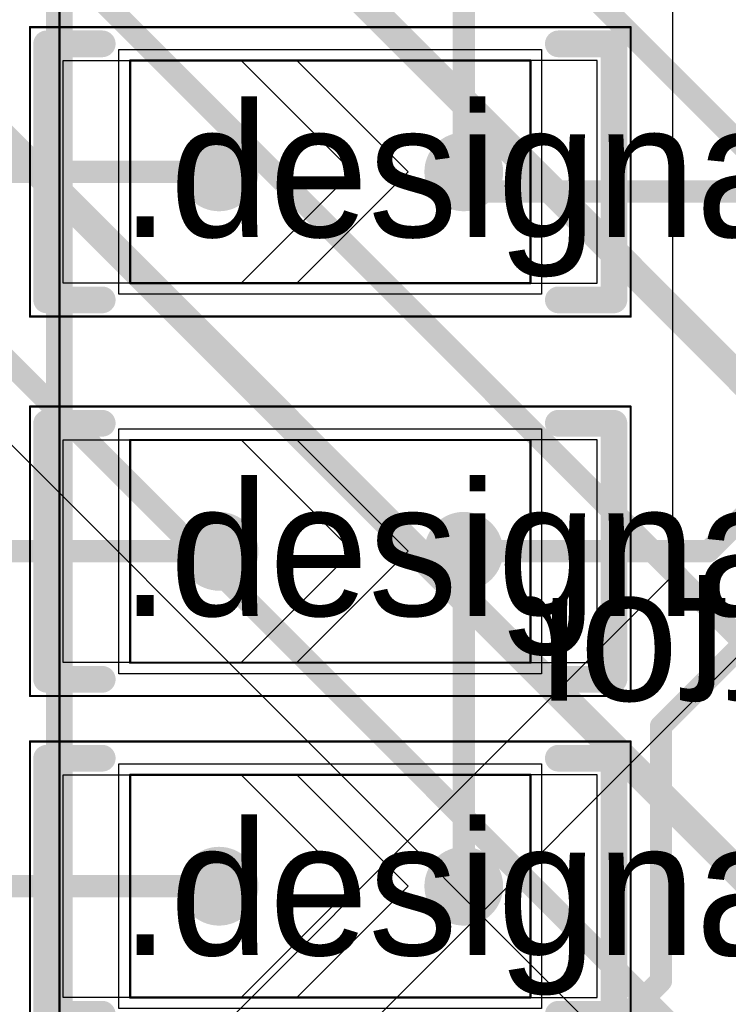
# Model space of a CAD drawing. Header units: millimetres. Extents: x 138 to 555, y 26 to 334.
# Tile 297 of 656: x 216.64 to 219.83, y 230.11 to 234.53. Entities that reach past the tile are written whole.
import ezdxf

# ---------------------------------------------------------------- set-up
doc = ezdxf.new("R2010")
doc.units = ezdxf.units.MM
for name, color, linetype in [('BottomLayer', 5, 'Continuous'), ('Mechanical20', 56, 'Continuous'), ('Mechanical27', 56, 'Continuous'), ('Mechanical30', 56, 'Continuous'), ('MidLayer1', 16, 'Continuous'), ('TopLayer', 1, 'Continuous'), ('TopOverlay', 2, 'Continuous'), ('TopPaste', 8, 'Continuous'), ('TopSolder', 216, 'Continuous')]:
    doc.layers.add(name, color=color, linetype=linetype)

# ---------------------------------------------------------------- blocks, each defined once
blk = doc.blocks.new('SOLDER_BRIDGE_R0603_0R_601')
at = {"layer": 'Mechanical20', "const_width": 0.01}
for points in [[(-1.35, 0.65), (-0.2, 0.65)], [(-1.35, -0.65), (-1.35, 0.65)], [(-0.2, 0.65), (1.35, 0.65)], [(1.35, -0.65), (1.35, 0.65)], [(-1.35, -0.65), (1.35, -0.65)]]:
    blk.add_lwpolyline(points, dxfattribs=at)
at = {"layer": 'Mechanical20', "const_width": 0.005}
for points in [[(-1.3525, 0.65, 1), (-1.3475, 0.65, 1)], [(-1.3525, 0.65, 1), (-1.3475, 0.65, 1)], [(-0.2025, 0.65, 1), (-0.1975, 0.65, 1)], [(-0.2025, 0.65, 1), (-0.1975, 0.65, 1)], [(1.3475, 0.65, 1), (1.3525, 0.65, 1)], [(1.3475, 0.65, 1), (1.3525, 0.65, 1)], [(-1.3525, -0.65, 1), (-1.3475, -0.65, 1)], [(-1.3525, -0.65, 1), (-1.3475, -0.65, 1)], [(1.3475, -0.65, 1), (1.3525, -0.65, 1)], [(1.3475, -0.65, 1), (1.3525, -0.65, 1)]]:
    blk.add_lwpolyline(points, format="xyb", close=True, dxfattribs=at)
at = {"layer": 'Mechanical27', "const_width": 0.01}
for points in [[(-0.9, -0.5), (-0.9, 0.5)], [(-0.9, 0.5), (0.9, 0.5)], [(0.9, -0.5), (0.9, 0.5)], [(-0.9, -0.5), (0.9, -0.5)]]:
    blk.add_lwpolyline(points, dxfattribs=at)
at = {"layer": 'Mechanical27', "const_width": 0.005}
for points in [[(-0.9025, 0.5, 1), (-0.8975, 0.5, 1)], [(-0.9025, 0.5, 1), (-0.8975, 0.5, 1)], [(0.8975, 0.5, 1), (0.9025, 0.5, 1)], [(0.8975, 0.5, 1), (0.9025, 0.5, 1)], [(-0.9025, -0.5, 1), (-0.8975, -0.5, 1)], [(-0.9025, -0.5, 1), (-0.8975, -0.5, 1)], [(0.8975, -0.5, 1), (0.9025, -0.5, 1)], [(0.8975, -0.5, 1), (0.9025, -0.5, 1)]]:
    blk.add_lwpolyline(points, format="xyb", close=True, dxfattribs=at)
at = {"layer": 'TopLayer'}
for p, q in [((-1.2, -0.5), (-1.2, 0.5)), ((-1.2, 0.5), (-0.4, 0.5)), ((-0.4, 0.5), (0.1, 0)), ((-0.15, 0.5), (-0.15, 0.5)), ((-0.15, 0.5), (0.35, 0)), ((1.2, 0.5), (-0.15, 0.5)), ((1.2, -0.5), (1.2, 0.5)), ((0.1, 0), (-0.4, -0.5)), ((0.35, 0), (-0.15, -0.5)), ((-1.2, -0.5), (-1.2, -0.5)), ((-0.4, -0.5), (-1.2, -0.5)), ((-0.15, -0.5), (1.2, -0.5))]:
    blk.add_line(p, q, dxfattribs=at)
at = {"layer": 'TopLayer', "const_width": 0.127}
for points in [[(-0.5635, 0, 1), (-0.4365, 0, 1)], [(0.5365, 0, 1), (0.6635, 0, 1)]]:
    blk.add_lwpolyline(points, format="xyb", close=True, dxfattribs=at)
at = {"layer": 'TopOverlay', "const_width": 0.12}
for points in [[(-1.275, 0.575), (-1.025, 0.575)], [(-1.275, 0.175), (-1.275, 0.575)], [(1.025, 0.575), (1.275, 0.575)], [(1.275, -0.575), (1.275, 0.575)], [(-1.275, -0.575), (-1.275, 0.175)], [(-1.275, -0.575), (-1.025, -0.575)], [(1.025, -0.575), (1.275, -0.575)]]:
    blk.add_lwpolyline(points, dxfattribs=at)
at = {"layer": 'TopOverlay', "const_width": 0.06}
for points in [[(-1.305, 0.575, 1), (-1.245, 0.575, 1)], [(-1.305, 0.575, 1), (-1.245, 0.575, 1)], [(-1.055, 0.575, 1), (-0.995, 0.575, 1)], [(0.995, 0.575, 1), (1.055, 0.575, 1)], [(1.245, 0.575, 1), (1.305, 0.575, 1)], [(1.245, 0.575, 1), (1.305, 0.575, 1)], [(-1.305, 0.175, 1), (-1.245, 0.175, 1)], [(-1.305, 0.175, 1), (-1.245, 0.175, 1)], [(-1.305, -0.575, 1), (-1.245, -0.575, 1)], [(-1.305, -0.575, 1), (-1.245, -0.575, 1)], [(-1.055, -0.575, 1), (-0.995, -0.575, 1)], [(0.995, -0.575, 1), (1.055, -0.575, 1)], [(1.245, -0.575, 1), (1.305, -0.575, 1)], [(1.245, -0.575, 1), (1.305, -0.575, 1)]]:
    blk.add_lwpolyline(points, format="xyb", close=True, dxfattribs=at)
at = {"layer": 'TopPaste', "const_width": 0.127}
for points in [[(-0.5635, 0, 1), (-0.4365, 0, 1)], [(0.5365, 0, 1), (0.6635, 0, 1)]]:
    blk.add_lwpolyline(points, format="xyb", close=True, dxfattribs=at)
at = {"layer": 'TopSolder'}
for p, q in [((-0.95, 0.55), (-0.95, 0.55)), ((-0.95, 0.55), (0.95, 0.55)), ((-0.95, -0.55), (-0.95, 0.55)), ((0.95, 0.55), (0.95, -0.55)), ((0.95, -0.55), (-0.95, -0.55))]:
    blk.add_line(p, q, dxfattribs=at)
at = {"layer": 'TopSolder', "const_width": 0.177}
for points in [[(-0.5885, 0, 1), (-0.4115, 0, 1)], [(0.5115, 0, 1), (0.6885, 0, 1)]]:
    blk.add_lwpolyline(points, format="xyb", close=True, dxfattribs=at)
blk = doc.blocks.new('SOLDER_BRIDGE_R0603_0R_602')
at = {"layer": 'Mechanical20', "const_width": 0.01}
for points in [[(-1.35, 0.65), (-0.2, 0.65)], [(-1.35, -0.65), (-1.35, 0.65)], [(-0.2, 0.65), (1.35, 0.65)], [(1.35, -0.65), (1.35, 0.65)], [(-1.35, -0.65), (1.35, -0.65)]]:
    blk.add_lwpolyline(points, dxfattribs=at)
at = {"layer": 'Mechanical20', "const_width": 0.005}
for points in [[(-1.3525, 0.65, 1), (-1.3475, 0.65, 1)], [(-1.3525, 0.65, 1), (-1.3475, 0.65, 1)], [(-0.2025, 0.65, 1), (-0.1975, 0.65, 1)], [(-0.2025, 0.65, 1), (-0.1975, 0.65, 1)], [(1.3475, 0.65, 1), (1.3525, 0.65, 1)], [(1.3475, 0.65, 1), (1.3525, 0.65, 1)], [(-1.3525, -0.65, 1), (-1.3475, -0.65, 1)], [(-1.3525, -0.65, 1), (-1.3475, -0.65, 1)], [(1.3475, -0.65, 1), (1.3525, -0.65, 1)], [(1.3475, -0.65, 1), (1.3525, -0.65, 1)]]:
    blk.add_lwpolyline(points, format="xyb", close=True, dxfattribs=at)
at = {"layer": 'Mechanical27', "const_width": 0.01}
for points in [[(-0.9, -0.5), (-0.9, 0.5)], [(-0.9, 0.5), (0.9, 0.5)], [(0.9, -0.5), (0.9, 0.5)], [(-0.9, -0.5), (0.9, -0.5)]]:
    blk.add_lwpolyline(points, dxfattribs=at)
at = {"layer": 'Mechanical27', "const_width": 0.005}
for points in [[(-0.9025, 0.5, 1), (-0.8975, 0.5, 1)], [(-0.9025, 0.5, 1), (-0.8975, 0.5, 1)], [(0.8975, 0.5, 1), (0.9025, 0.5, 1)], [(0.8975, 0.5, 1), (0.9025, 0.5, 1)], [(-0.9025, -0.5, 1), (-0.8975, -0.5, 1)], [(-0.9025, -0.5, 1), (-0.8975, -0.5, 1)], [(0.8975, -0.5, 1), (0.9025, -0.5, 1)], [(0.8975, -0.5, 1), (0.9025, -0.5, 1)]]:
    blk.add_lwpolyline(points, format="xyb", close=True, dxfattribs=at)
at = {"layer": 'TopLayer'}
for p, q in [((-1.2, -0.5), (-1.2, 0.5)), ((-1.2, 0.5), (-0.4, 0.5)), ((-0.4, 0.5), (0.1, 0)), ((-0.15, 0.5), (-0.15, 0.5)), ((-0.15, 0.5), (0.35, 0)), ((1.2, 0.5), (-0.15, 0.5)), ((1.2, -0.5), (1.2, 0.5)), ((0.1, 0), (-0.4, -0.5)), ((0.35, 0), (-0.15, -0.5)), ((-1.2, -0.5), (-1.2, -0.5)), ((-0.4, -0.5), (-1.2, -0.5)), ((-0.15, -0.5), (1.2, -0.5))]:
    blk.add_line(p, q, dxfattribs=at)
at = {"layer": 'TopLayer', "const_width": 0.127}
for points in [[(-0.5635, 0, 1), (-0.4365, 0, 1)], [(0.5365, 0, 1), (0.6635, 0, 1)]]:
    blk.add_lwpolyline(points, format="xyb", close=True, dxfattribs=at)
at = {"layer": 'TopOverlay', "const_width": 0.12}
for points in [[(-1.275, 0.575), (-1.025, 0.575)], [(-1.275, 0.175), (-1.275, 0.575)], [(1.025, 0.575), (1.275, 0.575)], [(1.275, -0.575), (1.275, 0.575)], [(-1.275, -0.575), (-1.275, 0.175)], [(-1.275, -0.575), (-1.025, -0.575)], [(1.025, -0.575), (1.275, -0.575)]]:
    blk.add_lwpolyline(points, dxfattribs=at)
at = {"layer": 'TopOverlay', "const_width": 0.06}
for points in [[(-1.305, 0.575, 1), (-1.245, 0.575, 1)], [(-1.305, 0.575, 1), (-1.245, 0.575, 1)], [(-1.055, 0.575, 1), (-0.995, 0.575, 1)], [(0.995, 0.575, 1), (1.055, 0.575, 1)], [(1.245, 0.575, 1), (1.305, 0.575, 1)], [(1.245, 0.575, 1), (1.305, 0.575, 1)], [(-1.305, 0.175, 1), (-1.245, 0.175, 1)], [(-1.305, 0.175, 1), (-1.245, 0.175, 1)], [(-1.305, -0.575, 1), (-1.245, -0.575, 1)], [(-1.305, -0.575, 1), (-1.245, -0.575, 1)], [(-1.055, -0.575, 1), (-0.995, -0.575, 1)], [(0.995, -0.575, 1), (1.055, -0.575, 1)], [(1.245, -0.575, 1), (1.305, -0.575, 1)], [(1.245, -0.575, 1), (1.305, -0.575, 1)]]:
    blk.add_lwpolyline(points, format="xyb", close=True, dxfattribs=at)
at = {"layer": 'TopPaste', "const_width": 0.127}
for points in [[(-0.5635, 0, 1), (-0.4365, 0, 1)], [(0.5365, 0, 1), (0.6635, 0, 1)]]:
    blk.add_lwpolyline(points, format="xyb", close=True, dxfattribs=at)
at = {"layer": 'TopSolder'}
for p, q in [((-0.95, 0.55), (-0.95, 0.55)), ((-0.95, 0.55), (0.95, 0.55)), ((-0.95, -0.55), (-0.95, 0.55)), ((0.95, 0.55), (0.95, -0.55)), ((0.95, -0.55), (-0.95, -0.55))]:
    blk.add_line(p, q, dxfattribs=at)
at = {"layer": 'TopSolder', "const_width": 0.177}
for points in [[(-0.5885, 0, 1), (-0.4115, 0, 1)], [(0.5115, 0, 1), (0.6885, 0, 1)]]:
    blk.add_lwpolyline(points, format="xyb", close=True, dxfattribs=at)
blk = doc.blocks.new('SOLDER_BRIDGE_R0603_0R_610')
at = {"layer": 'Mechanical20', "const_width": 0.01}
for points in [[(-1.35, 0.65), (-0.2, 0.65)], [(-1.35, -0.65), (-1.35, 0.65)], [(-0.2, 0.65), (1.35, 0.65)], [(1.35, -0.65), (1.35, 0.65)], [(-1.35, -0.65), (1.35, -0.65)]]:
    blk.add_lwpolyline(points, dxfattribs=at)
at = {"layer": 'Mechanical20', "const_width": 0.005}
for points in [[(-1.3525, 0.65, 1), (-1.3475, 0.65, 1)], [(-1.3525, 0.65, 1), (-1.3475, 0.65, 1)], [(-0.2025, 0.65, 1), (-0.1975, 0.65, 1)], [(-0.2025, 0.65, 1), (-0.1975, 0.65, 1)], [(1.3475, 0.65, 1), (1.3525, 0.65, 1)], [(1.3475, 0.65, 1), (1.3525, 0.65, 1)], [(-1.3525, -0.65, 1), (-1.3475, -0.65, 1)], [(-1.3525, -0.65, 1), (-1.3475, -0.65, 1)], [(1.3475, -0.65, 1), (1.3525, -0.65, 1)], [(1.3475, -0.65, 1), (1.3525, -0.65, 1)]]:
    blk.add_lwpolyline(points, format="xyb", close=True, dxfattribs=at)
at = {"layer": 'Mechanical27', "const_width": 0.01}
for points in [[(-0.9, -0.5), (-0.9, 0.5)], [(-0.9, 0.5), (0.9, 0.5)], [(0.9, -0.5), (0.9, 0.5)], [(-0.9, -0.5), (0.9, -0.5)]]:
    blk.add_lwpolyline(points, dxfattribs=at)
at = {"layer": 'Mechanical27', "const_width": 0.005}
for points in [[(-0.9025, 0.5, 1), (-0.8975, 0.5, 1)], [(-0.9025, 0.5, 1), (-0.8975, 0.5, 1)], [(0.8975, 0.5, 1), (0.9025, 0.5, 1)], [(0.8975, 0.5, 1), (0.9025, 0.5, 1)], [(-0.9025, -0.5, 1), (-0.8975, -0.5, 1)], [(-0.9025, -0.5, 1), (-0.8975, -0.5, 1)], [(0.8975, -0.5, 1), (0.9025, -0.5, 1)], [(0.8975, -0.5, 1), (0.9025, -0.5, 1)]]:
    blk.add_lwpolyline(points, format="xyb", close=True, dxfattribs=at)
at = {"layer": 'TopLayer'}
for p, q in [((-1.2, -0.5), (-1.2, 0.5)), ((-1.2, 0.5), (-0.4, 0.5)), ((-0.4, 0.5), (0.1, 0)), ((-0.15, 0.5), (-0.15, 0.5)), ((-0.15, 0.5), (0.35, 0)), ((1.2, 0.5), (-0.15, 0.5)), ((1.2, -0.5), (1.2, 0.5)), ((0.1, 0), (-0.4, -0.5)), ((0.35, 0), (-0.15, -0.5)), ((-1.2, -0.5), (-1.2, -0.5)), ((-0.4, -0.5), (-1.2, -0.5)), ((-0.15, -0.5), (1.2, -0.5))]:
    blk.add_line(p, q, dxfattribs=at)
at = {"layer": 'TopLayer', "const_width": 0.127}
for points in [[(-0.5635, 0, 1), (-0.4365, 0, 1)], [(0.5365, 0, 1), (0.6635, 0, 1)]]:
    blk.add_lwpolyline(points, format="xyb", close=True, dxfattribs=at)
at = {"layer": 'TopOverlay', "const_width": 0.12}
for points in [[(-1.275, 0.575), (-1.025, 0.575)], [(-1.275, 0.175), (-1.275, 0.575)], [(1.025, 0.575), (1.275, 0.575)], [(1.275, -0.575), (1.275, 0.575)], [(-1.275, -0.575), (-1.275, 0.175)], [(-1.275, -0.575), (-1.025, -0.575)], [(1.025, -0.575), (1.275, -0.575)]]:
    blk.add_lwpolyline(points, dxfattribs=at)
at = {"layer": 'TopOverlay', "const_width": 0.06}
for points in [[(-1.305, 0.575, 1), (-1.245, 0.575, 1)], [(-1.305, 0.575, 1), (-1.245, 0.575, 1)], [(-1.055, 0.575, 1), (-0.995, 0.575, 1)], [(0.995, 0.575, 1), (1.055, 0.575, 1)], [(1.245, 0.575, 1), (1.305, 0.575, 1)], [(1.245, 0.575, 1), (1.305, 0.575, 1)], [(-1.305, 0.175, 1), (-1.245, 0.175, 1)], [(-1.305, 0.175, 1), (-1.245, 0.175, 1)], [(-1.305, -0.575, 1), (-1.245, -0.575, 1)], [(-1.305, -0.575, 1), (-1.245, -0.575, 1)], [(-1.055, -0.575, 1), (-0.995, -0.575, 1)], [(0.995, -0.575, 1), (1.055, -0.575, 1)], [(1.245, -0.575, 1), (1.305, -0.575, 1)], [(1.245, -0.575, 1), (1.305, -0.575, 1)]]:
    blk.add_lwpolyline(points, format="xyb", close=True, dxfattribs=at)
at = {"layer": 'TopPaste', "const_width": 0.127}
for points in [[(-0.5635, 0, 1), (-0.4365, 0, 1)], [(0.5365, 0, 1), (0.6635, 0, 1)]]:
    blk.add_lwpolyline(points, format="xyb", close=True, dxfattribs=at)
at = {"layer": 'TopSolder'}
for p, q in [((-0.95, 0.55), (-0.95, 0.55)), ((-0.95, 0.55), (0.95, 0.55)), ((-0.95, -0.55), (-0.95, 0.55)), ((0.95, 0.55), (0.95, -0.55)), ((0.95, -0.55), (-0.95, -0.55))]:
    blk.add_line(p, q, dxfattribs=at)
at = {"layer": 'TopSolder', "const_width": 0.177}
for points in [[(-0.5885, 0, 1), (-0.4115, 0, 1)], [(0.5115, 0, 1), (0.6885, 0, 1)]]:
    blk.add_lwpolyline(points, format="xyb", close=True, dxfattribs=at)
blk = doc.blocks.new('MOD_MB1263_943')
at = {"layer": 'Mechanical27', "const_width": 0.01}
blk.add_lwpolyline([(65, -8), (-55, -8)], dxfattribs=at)
at = {"layer": 'TopOverlay', "const_width": 0.12}
blk.add_lwpolyline([(65, -8), (-55, -8)], dxfattribs=at)

msp = doc.modelspace()

# ---------------------------------------------------------------- linework, layer by layer
at = {"layer": 'BottomLayer'}
msp.add_line((215.1753, 234.0479), (219.4951, 229.7281), dxfattribs=at)
for points, const_width in [([(217.2386, 236.6133), (220.1056, 233.7463)], 0.1), ([(216.782, 236.0146), (220.0619, 232.7346)], 0.13), ([(216.227, 235.4006), (220.3702, 231.2574)], 0.1), ([(215.7055, 234.8635), (220.426, 230.143)], 0.13), ([(215.2809, 234.3028), (219.9827, 229.601)], 0.1)]:
    msp.add_lwpolyline(points, dxfattribs=dict(at, const_width=const_width))
at = {"layer": 'MidLayer1'}
for p, q in [((219.5763, 238.251), (219.5763, 232.031)), ((219.5763, 232.031), (216.331, 228.7858)), ((191.8003, 203.6011), (219.936, 231.7368))]:
    msp.add_line(p, q, dxfattribs=at)
at = {"layer": 'TopLayer', "const_width": 0.1}
for points in [[(218.6378, 233.8454), (218.6378, 235.3497)], [(216.1357, 233.8454), (217.5377, 233.8454)], [(218.6378, 233.8454), (218.7257, 233.7574)], [(218.7257, 233.7574), (221.9505, 233.7574)], [(219.738, 232.1411), (220.3543, 232.7574)], [(219.5243, 231.3555), (220.4263, 232.2574)], [(215.176, 232.1411), (217.5377, 232.1411)], [(218.6378, 230.6367), (218.6378, 232.1411)], [(218.6378, 232.1411), (219.738, 232.1411)], [(219.5243, 230.2112), (219.5243, 231.3555)], [(215.5741, 230.6367), (217.5378, 230.6367)], [(218.974, 229.6609), (219.5243, 230.2112)]]:
    msp.add_lwpolyline(points, dxfattribs=at)
at = {"layer": 'TopLayer', "const_width": 0.05}
for points in [[(217.5127, 233.8454, 1), (217.5627, 233.8454, 1)], [(218.6128, 233.8454, 1), (218.6628, 233.8454, 1)], [(218.6128, 233.8454, 1), (218.6628, 233.8454, 1)], [(218.7007, 233.7574, 1), (218.7507, 233.7574, 1)], [(218.7007, 233.7574, 1), (218.7507, 233.7574, 1)], [(217.5127, 232.1411, 1), (217.5627, 232.1411, 1)], [(218.6128, 232.1411, 1), (218.6628, 232.1411, 1)], [(218.6128, 232.1411, 1), (218.6628, 232.1411, 1)], [(219.713, 232.1411, 1), (219.763, 232.1411, 1)], [(219.713, 232.1411, 1), (219.763, 232.1411, 1)], [(219.4993, 231.3555, 1), (219.5493, 231.3555, 1)], [(219.4993, 231.3555, 1), (219.5493, 231.3555, 1)], [(217.5128, 230.6367, 1), (217.5628, 230.6367, 1)], [(218.6128, 230.6367, 1), (218.6628, 230.6367, 1)], [(219.4993, 230.2112, 1), (219.5493, 230.2112, 1)], [(219.4993, 230.2112, 1), (219.5493, 230.2112, 1)]]:
    msp.add_lwpolyline(points, format="xyb", close=True, dxfattribs=at)

# ---------------------------------------------------------------- block references
for name, p, rotation in [('MOD_MB1263_943', (224.8205, 225.5074), 270), ('SOLDER_BRIDGE_R0603_0R_602', (218.0378, 233.8454), 360), ('SOLDER_BRIDGE_R0603_0R_601', (218.0378, 232.1411), 360), ('SOLDER_BRIDGE_R0603_0R_610', (218.0378, 230.6368), 360)]:
    msp.add_blockref(name, p, dxfattribs=dict(rotation=rotation))

# ---------------------------------------------------------------- texts
at = {"layer": 'Mechanical27'}
for p in [(217.0938, 233.553), (217.0938, 231.8512), (217.0938, 230.3272)]:
    msp.add_text('.designator', height=0.599999, dxfattribs=at).set_placement(p)
at = {"layer": 'Mechanical30', "text_generation_flag": 2}
msp.add_text('.designator', height=0.599999, dxfattribs=at).set_placement((222.8596, 231.4702))

doc.saveas('drawing.dxf')
